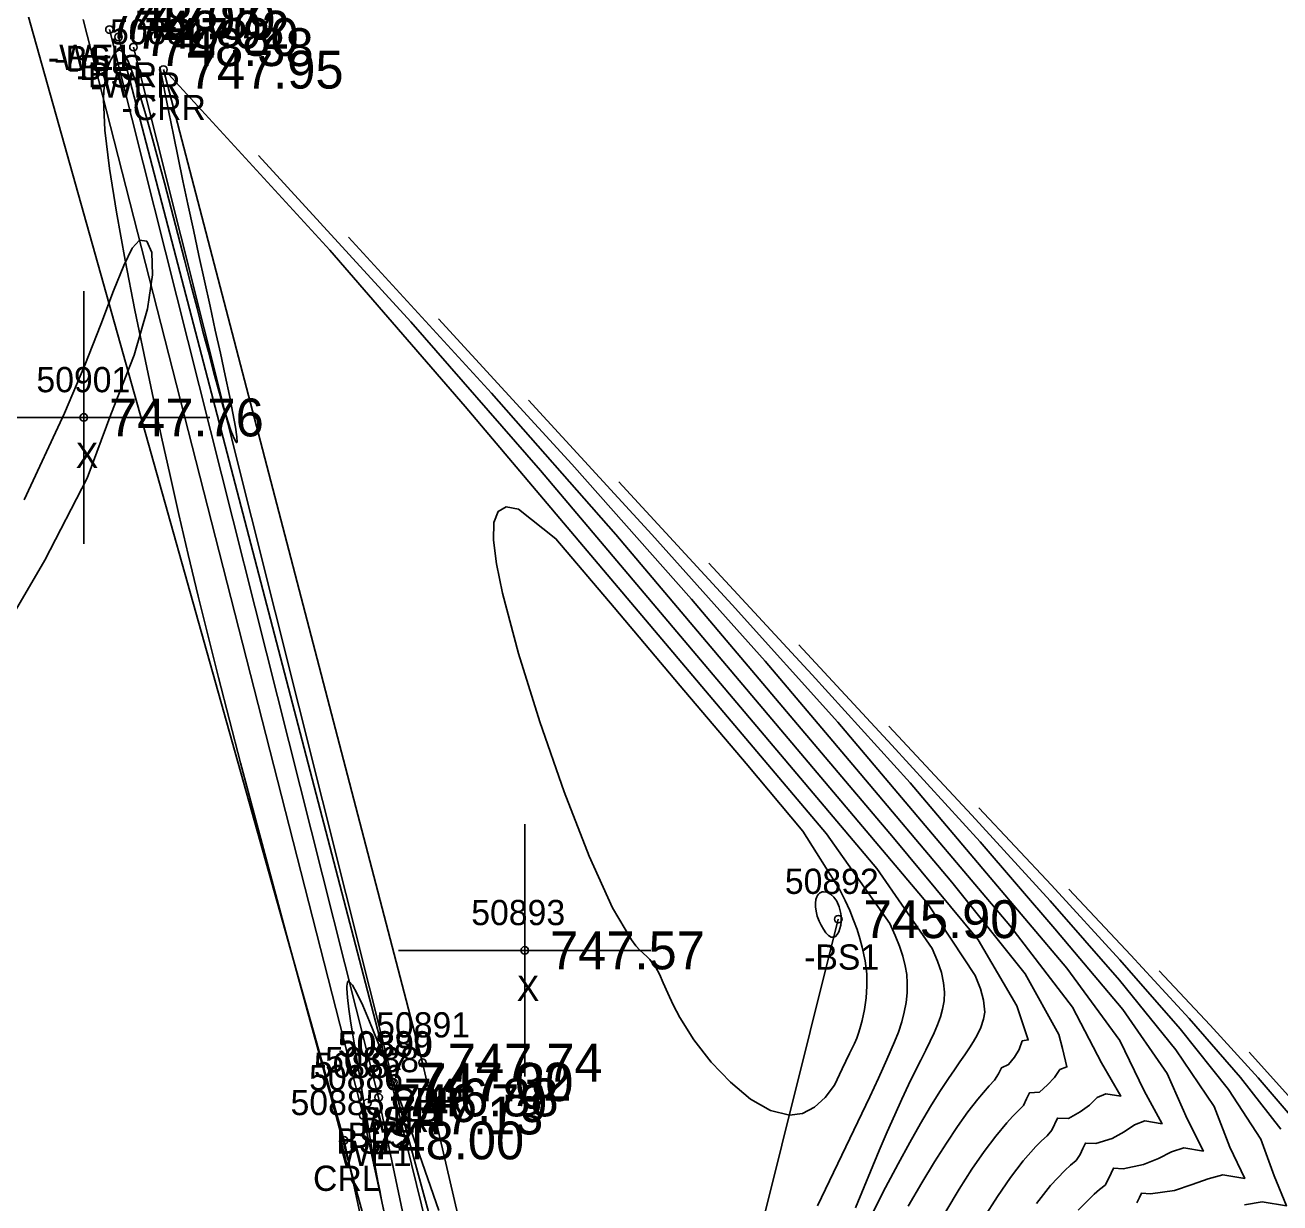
# Model space of a CAD drawing. Extents: x 1378535 to 1380697, y 997729 to 1000024.
# Drawn here: x 1379049.11 to 1379098.81, y 999633.18 to 999679.84 of the extents above; entities that cross this region are included whole.
import ezdxf

# ---------------------------------------------------------------- set-up
doc = ezdxf.new("R2010")
doc.units = 0
for name, color, linetype in [('RD_DTM_BkLn1', 7, 'Continuous'), ('RD_DTM_BkLn2', 7, 'Continuous'), ('RD_DTM_BkLn_txCode', 7, 'Continuous'), ('RD_DTM_Major1', 7, 'Continuous'), ('RD_DTM_Minor1', 7, 'Continuous'), ('RD_EX_H2O', 7, 'Continuous'), ('RD_EX_H2O_txCode', 7, 'Continuous'), ('RD_EX_Misc', 7, 'Continuous'), ('RD_EX_Misc_txCode', 7, 'Continuous'), ('RD_EX_TX_H2O_ELEV', 7, 'Continuous'), ('RD_EX_TX_Misc_ELEV', 7, 'Continuous'), ('RD_SMD_Locator', 7, 'Continuous')]:
    doc.layers.add(name, color=color, linetype=linetype)

msp = doc.modelspace()

# ---------------------------------------------------------------- linework, layer by layer
at = {"layer": 'RD_DTM_BkLn1'}
msp.add_lwpolyline([(1379053.938, 999596.673), (1379067.751, 999615.284), (1379063.109, 999637.36), (1379052.449, 999679.661)], dxfattribs=at)
at = {"layer": 'RD_DTM_BkLn2'}
for points in [[(1379054.714, 999596.847), (1379069.401, 999614.416), (1379063.612, 999637.987), (1379052.806, 999679.37)], [(1379071.515, 999574.573), (1379100.033, 999526.783), (1379077.877, 999580.381), (1379073.528, 999613.162), (1379081.321, 999644.423)]]:
    msp.add_lwpolyline(points, dxfattribs=at)
at = {"layer": 'RD_DTM_Major1'}
for points in [[(1379081.685, 999630.789), (1379083.192, 999633.794), (1379083.689, 999634.735), (1379084.151, 999635.579), (1379084.581, 999636.333), (1379084.979, 999637.003), (1379085.348, 999637.596), (1379085.689, 999638.117), (1379085.921, 999638.457), (1379086.137, 999638.768), (1379086.337, 999639.054), (1379086.519, 999639.322), (1379086.681, 999639.576), (1379086.822, 999639.822), (1379086.969, 999640.136), (1379087.067, 999640.462), (1379087.119, 999640.737), (1379087.072, 999641.208), (1379086.957, 999641.661), (1379086.748, 999642.187), (1379084.867, 999645.037), (1379072.502, 999659.664), (1379067.58, 999665.263), (1379061.918, 999671.44)], [(1379090.823, 999632.894), (1379091.453, 999633.532), (1379091.668, 999633.714), (1379091.887, 999633.881), (1379092.019, 999634.131), (1379092.126, 999634.358), (1379092.222, 999634.559), (1379092.608, 999634.538), (1379093.41, 999634.699), (1379094.004, 999634.945), (1379094.519, 999635.203), (1379095.009, 999635.364), (1379095.784, 999635.236), (1379095.137, 999636.508), (1379094.345, 999638.311), (1379092.586, 999640.839), (1379089.897, 999644.042), (1379086.944, 999647.487), (1379083.446, 999651.319), (1379079.755, 999655.295)], [(1379099.157, 999637.418), (1379097.593, 999639.15)]]:
    msp.add_lwpolyline(points, dxfattribs=at)
at = {"layer": 'RD_DTM_Minor1'}
for points in [[(1379054.438, 999678.188), (1379054.8, 999676.391), (1379054.983, 999675.488), (1379055.169, 999674.58), (1379055.359, 999673.666), (1379055.554, 999672.743), (1379055.772, 999671.726), (1379055.993, 999670.708), (1379056.432, 999668.711), (1379056.642, 999667.755), (1379056.841, 999666.841), (1379057.03, 999665.96), (1379057.197, 999665.162), (1379057.335, 999664.473), (1379057.437, 999663.919), (1379057.496, 999663.527), (1379057.506, 999663.323), (1379057.478, 999663.304), (1379057.425, 999663.386), (1379057.351, 999663.552), (1379057.261, 999663.788), (1379057.161, 999664.077), (1379057.055, 999664.403), (1379057.006, 999664.562), (1379056.957, 999664.725), (1379056.857, 999665.07), (1379056.752, 999665.441), (1379056.568, 999666.122), (1379056.365, 999666.893), (1379056.255, 999667.314), (1379056.139, 999667.76), (1379055.916, 999668.628), (1379055.675, 999669.561), (1379055.422, 999670.543), (1379055.16, 999671.554), (1379054.892, 999672.578), (1379054.624, 999673.597), (1379054.367, 999674.559), (1379054.116, 999675.476), (1379053.876, 999676.326), (1379053.65, 999677.085), (1379053.441, 999677.731), (1379053.255, 999678.24), (1379053.199, 999678.373), (1379053.146, 999678.49), (1379053.096, 999678.589), (1379053.048, 999678.672), (1379053.002, 999678.739), (1379052.959, 999678.789), (1379052.911, 999678.827), (1379052.864, 999678.845), (1379052.819, 999678.844), (1379052.774, 999678.825), (1379052.728, 999678.79), (1379052.681, 999678.741), (1379052.649, 999678.703), (1379052.616, 999678.658), (1379052.583, 999678.608), (1379052.549, 999678.551), (1379052.515, 999678.488), (1379052.482, 999678.418), (1379052.416, 999678.254), (1379052.355, 999678.058), (1379052.302, 999677.827), (1379052.259, 999677.558), (1379052.229, 999677.248), (1379052.215, 999676.895), (1379052.27, 999675.677), (1379052.447, 999674.166), (1379052.721, 999672.429), (1379053.066, 999670.533), (1379053.459, 999668.546), (1379053.875, 999666.534), (1379054.193, 999665.022), (1379054.516, 999663.518), (1379054.849, 999662.003), (1379055.197, 999660.46), (1379055.567, 999658.872), (1379055.963, 999657.221), (1379056.768, 999653.993), (1379057.643, 999650.614), (1379058.547, 999647.209), (1379059.439, 999643.903), (1379060.28, 999640.818), (1379061.028, 999638.08), (1379061.053, 999637.989), (1379061.078, 999637.899), (1379061.102, 999637.81), (1379061.126, 999637.721), (1379061.174, 999637.546), (1379061.301, 999637.079), (1379061.426, 999636.622), (1379061.55, 999636.167), (1379061.675, 999635.71), (1379061.802, 999635.244), (1379061.934, 999634.764), (1379062.608, 999632.31)], [(1379080.5, 999633.069), (1379081.934, 999636.06), (1379082.565, 999637.381), (1379082.742, 999637.75), (1379082.915, 999638.12), (1379083.079, 999638.501), (1379083.238, 999638.868), (1379083.542, 999639.565), (1379083.711, 999639.95), (1379083.834, 999640.35), (1379083.933, 999640.739), (1379084.005, 999641.121), (1379084.047, 999641.503), (1379084.053, 999641.891), (1379084.029, 999642.228), (1379083.973, 999642.579), (1379083.881, 999642.952), (1379083.75, 999643.35), (1379083.577, 999643.78), (1379083.356, 999644.247), (1379080.853, 999647.803), (1379076.354, 999653.125), (1379066.537, 999664.738), (1379061.174, 999670.925), (1379054.783, 999677.898)], [(1379081.998, 999632.987), (1379082.941, 999635.258), (1379083.258, 999635.995), (1379083.558, 999636.671), (1379083.841, 999637.29), (1379084.107, 999637.857), (1379084.356, 999638.373), (1379084.588, 999638.843), (1379084.782, 999639.228), (1379084.959, 999639.584), (1379085.117, 999639.919), (1379085.254, 999640.238), (1379085.366, 999640.548), (1379085.451, 999640.855), (1379085.509, 999641.186), (1379085.525, 999641.532), (1379085.493, 999641.903), (1379085.405, 999642.308), (1379085.254, 999642.757), (1379085.034, 999643.263), (1379082.851, 999646.431), (1379069.523, 999662.197), (1379064.383, 999668.088), (1379058.351, 999674.669)], [(1379049.069, 999661.033), (1379050.664, 999664.463), (1379051.469, 999666.366), (1379052.107, 999667.987), (1379052.611, 999669.311), (1379053.014, 999670.32), (1379053.347, 999670.998), (1379053.643, 999671.327), (1379053.924, 999671.285), (1379054.122, 999670.832), (1379054.158, 999669.945), (1379053.953, 999668.596), (1379053.43, 999666.762), (1379052.509, 999664.417), (1379051.564, 999661.896), (1379049.884, 999658.644), (1379047.885, 999655.224)], [(1379084.092, 999633.055), (1379084.628, 999633.982), (1379085.13, 999634.814), (1379085.6, 999635.555), (1379086.041, 999636.211), (1379086.456, 999636.788), (1379086.847, 999637.289), (1379087.077, 999637.563), (1379087.297, 999637.815), (1379087.508, 999638.048), (1379087.667, 999638.292), (1379087.784, 999638.539), (1379088.068, 999638.668), (1379088.303, 999638.961), (1379088.488, 999639.265), (1379088.605, 999639.599), (1379088.842, 999639.639), (1379088.574, 999640.441), (1379088.392, 999640.99), (1379086.86, 999643.599), (1379083.501, 999647.644), (1379079.562, 999652.303), (1379075.504, 999657.103), (1379070.758, 999662.448), (1379065.486, 999668.211)], [(1379085.582, 999632.837), (1379086.112, 999633.725), (1379086.616, 999634.518), (1379087.095, 999635.22), (1379087.555, 999635.833), (1379087.999, 999636.361), (1379088.226, 999636.606), (1379088.45, 999636.83), (1379088.658, 999637.044), (1379088.779, 999637.301), (1379088.889, 999637.538), (1379089.285, 999637.575), (1379089.612, 999637.86), (1379089.891, 999638.148), (1379090.098, 999638.465), (1379090.374, 999638.571), (1379090.205, 999639.294), (1379090.059, 999639.858), (1379088.729, 999642.259), (1379085.824, 999645.885), (1379082.181, 999650.197), (1379078.417, 999654.65), (1379073.935, 999659.658), (1379069.053, 999664.982)], [(1379087.089, 999632.586), (1379087.621, 999633.438), (1379088.138, 999634.194), (1379088.644, 999634.854), (1379089.145, 999635.416), (1379089.37, 999635.637), (1379089.595, 999635.841), (1379089.774, 999636.068), (1379089.998, 999636.542), (1379090.446, 999636.524), (1379090.898, 999636.785), (1379091.277, 999637.058), (1379091.581, 999637.358), (1379091.914, 999637.503), (1379092.506, 999637.405), (1379091.743, 999638.737), (1379090.603, 999640.935), (1379088.114, 999644.169), (1379084.767, 999648.128), (1379081.299, 999652.231), (1379077.11, 999656.875), (1379072.62, 999661.753)], [(1379073.129, 999643.607), (1379072.372, 999644.877), (1379071.453, 999646.924), (1379070.464, 999649.469), (1379069.501, 999652.238), (1379068.656, 999654.951), (1379068.023, 999657.333), (1379067.782, 999658.501), (1379067.663, 999659.437), (1379067.679, 999660.132), (1379067.84, 999660.575), (1379068.16, 999660.757), (1379068.648, 999660.666), (1379070.134, 999659.492), (1379072.439, 999656.764), (1379075.057, 999653.669), (1379077.665, 999650.584), (1379079.921, 999647.914), (1379081.383, 999645.581), (1379081.589, 999645.161), (1379081.771, 999644.76), (1379081.929, 999644.377), (1379082.065, 999644.009), (1379082.179, 999643.658), (1379082.272, 999643.32), (1379082.385, 999642.772), (1379082.445, 999642.257), (1379082.457, 999641.768), (1379082.426, 999641.301), (1379082.36, 999640.85), (1379082.263, 999640.408), (1379082.199, 999640.173), (1379082.129, 999639.94), (1379082.053, 999639.708), (1379081.961, 999639.5), (1379081.767, 999639.095), (1379081.479, 999638.489), (1379081.171, 999637.849), (1379080.797, 999637.359), (1379080.376, 999636.975), (1379079.906, 999636.729), (1379079.384, 999636.654), (1379078.637, 999636.839), (1379077.843, 999637.296), (1379077.044, 999637.96), (1379076.281, 999638.764), (1379075.598, 999639.641), (1379075.037, 999640.526), (1379074.776, 999641.024), (1379074.562, 999641.486), (1379074.385, 999641.898), (1379074.233, 999642.244), (1379074.097, 999642.508), (1379073.966, 999642.677), (1379073.851, 999642.824), (1379073.731, 999642.943), (1379073.602, 999643.057), (1379073.461, 999643.19), (1379073.304, 999643.365), (1379073.129, 999643.607)], [(1379089.177, 999633.158), (1379089.732, 999633.871), (1379090.294, 999634.472), (1379090.515, 999634.674), (1379090.739, 999634.859), (1379090.895, 999635.097), (1379091.008, 999635.337), (1379091.111, 999635.55), (1379091.528, 999635.531), (1379092.163, 999635.735), (1379092.648, 999635.994), (1379093.055, 999636.274), (1379093.46, 999636.434), (1379094.144, 999636.321), (1379093.437, 999637.623), (1379092.476, 999639.622), (1379090.376, 999642.484), (1379087.337, 999646.079), (1379084.165, 999649.83), (1379080.281, 999654.096), (1379076.188, 999658.524)], [(1379093.151, 999633.182), (1379093.248, 999633.391), (1379093.336, 999633.573), (1379093.689, 999633.546), (1379094.638, 999633.677), (1379095.344, 999633.908), (1379095.97, 999634.143), (1379096.553, 999634.295), (1379097.421, 999634.152), (1379096.837, 999635.388), (1379096.204, 999636.996), (1379094.687, 999639.243), (1379092.455, 999642.007), (1379089.711, 999645.143), (1379086.605, 999648.541), (1379083.323, 999652.066)], [(1379097.409, 999633.11), (1379098.109, 999633.224), (1379099.075, 999633.065), (1379098.591, 999634.252), (1379098.059, 999635.708), (1379096.78, 999637.672), (1379094.864, 999640.078), (1379092.471, 999642.814), (1379089.76, 999645.77), (1379086.89, 999648.837)], [(1379081.142, 999643.704), (1379081.038, 999643.712), (1379080.932, 999643.776), (1379080.828, 999643.884), (1379080.729, 999644.024), (1379080.639, 999644.183), (1379080.563, 999644.347), (1379080.489, 999644.547), (1379080.44, 999644.734), (1379080.415, 999644.906), (1379080.412, 999645.061), (1379080.429, 999645.197), (1379080.466, 999645.31), (1379080.497, 999645.367), (1379080.535, 999645.415), (1379080.577, 999645.454), (1379080.625, 999645.482), (1379080.678, 999645.501), (1379080.734, 999645.509), (1379080.868, 999645.489), (1379081.007, 999645.419), (1379081.143, 999645.299), (1379081.264, 999645.13), (1379081.359, 999644.911), (1379081.42, 999644.645), (1379081.43, 999644.543), (1379081.434, 999644.49), (1379081.435, 999644.435), (1379081.435, 999644.379), (1379081.434, 999644.321), (1379081.415, 999644.187), (1379081.381, 999644.05), (1379081.335, 999643.922), (1379081.278, 999643.814), (1379081.213, 999643.737), (1379081.142, 999643.704)], [(1379098.857, 999636.099), (1379097.25, 999638.153), (1379095.221, 999640.483), (1379092.91, 999642.999), (1379090.458, 999645.608)], [(1379065.5, 999632.877), (1379064.406, 999636.036), (1379064.229, 999636.524), (1379064.057, 999636.994), (1379063.89, 999637.444), (1379063.729, 999637.875), (1379063.423, 999638.68), (1379063.068, 999639.59), (1379062.753, 999640.369), (1379062.48, 999641.006), (1379062.253, 999641.491), (1379062.076, 999641.812), (1379061.95, 999641.958), (1379061.918, 999641.966), (1379061.893, 999641.95), (1379061.875, 999641.912), (1379061.863, 999641.853), (1379061.856, 999641.774), (1379061.855, 999641.677), (1379061.878, 999641.321), (1379061.933, 999640.855), (1379062.013, 999640.301), (1379062.111, 999639.68), (1379062.222, 999639.013), (1379062.338, 999638.324), (1379062.446, 999637.679), (1379062.555, 999637.031), (1379062.665, 999636.38), (1379062.777, 999635.725), (1379062.894, 999635.064), (1379063.016, 999634.396), (1379063.083, 999634.038), (1379063.154, 999633.675), (1379063.227, 999633.304), (1379063.305, 999632.924)], [(1379099.618, 999636.202), (1379097.957, 999638.135), (1379096.052, 999640.219), (1379094.025, 999642.379)]]:
    msp.add_lwpolyline(points, dxfattribs=at)
at = {"layer": 'RD_EX_H2O'}
for points in [[(1379051.254, 999597.017), (1379066.014, 999615.961), (1379061.74, 999635.659), (1379048.556, 999682.624)], [(1379053.075, 999597.435), (1379067.075, 999615.512), (1379062.499, 999636.645), (1379051.404, 999680.068)], [(1379054.916, 999595.95), (1379070.101, 999614.411), (1379063.691, 999637.963), (1379053.4, 999678.968)], [(1379057.364, 999595.116), (1379070.673, 999613.686), (1379064.849, 999638.737), (1379054.587, 999678.076)]]:
    msp.add_lwpolyline(points, dxfattribs=at)
at = {"layer": 'RD_EX_Misc'}
for p, q in [((1379051.428, 999659.297), (1379051.428, 999669.297)), ((1379046.428, 999664.297), (1379056.428, 999664.297)), ((1379068.899, 999638.186), (1379068.899, 999648.186)), ((1379063.899, 999643.186), (1379073.899, 999643.186))]:
    msp.add_line(p, q, dxfattribs=at)
at = {"layer": 'RD_SMD_Locator'}
for centre in [(1379052.449, 999679.661), (1379052.806, 999679.37), (1379053.4, 999678.968), (1379054.587, 999678.076), (1379051.428, 999664.297), (1379081.321, 999644.423), (1379068.899, 999643.186), (1379064.849, 999638.737), (1379063.612, 999637.987), (1379063.691, 999637.963), (1379063.109, 999637.36), (1379062.664, 999637.136), (1379062.499, 999636.645), (1379061.74, 999635.659)]:
    msp.add_circle(centre, 0.15, dxfattribs=at)

# ---------------------------------------------------------------- texts
at = {"layer": 'RD_DTM_BkLn_txCode'}
for s, p in [('-BSL', (1379050.26, 999678.022)), ('-BLS', (1379050.811, 999677.661)), ('-BSR', (1379051.145, 999677.37)), ('50892', (1379079.203, 999645.423)), ('-BS1', (1379079.967, 999642.423)), ('50889', (1379061.494, 999638.987)), ('50887', (1379060.546, 999638.136)), ('50888', (1379060.991, 999638.36)), ('BSR', (1379062.36, 999635.987)), ('BSL', (1379061.436, 999635.136)), ('BLS', (1379061.881, 999635.36))]:
    msp.add_text(s, height=1, dxfattribs=at).set_placement(p)
at = {"layer": 'RD_EX_H2O_txCode'}
for s, p in [('50894', (1379052.469, 999679.076)), ('-WE1', (1379050.01, 999678.068)), ('-WER', (1379051.699, 999676.968)), ('-CRR', (1379052.926, 999676.076)), ('50891', (1379063.014, 999639.737)), ('50890', (1379061.534, 999638.963)), ('50886', (1379060.357, 999637.645)), ('50885', (1379059.622, 999636.659)), ('CRR', (1379063.597, 999636.737)), ('WER', (1379062.4, 999635.963)), ('WE1', (1379061.515, 999634.645)), ('CRL', (1379060.512, 999633.659))]:
    msp.add_text(s, height=1, dxfattribs=at).set_placement(p)
at = {"layer": 'RD_EX_Misc_txCode'}
for s, p in [('50901', (1379049.554, 999665.297)), ('X', (1379051.113, 999662.297)), ('50893', (1379066.781, 999644.186)), ('X', (1379068.584, 999641.186))]:
    msp.add_text(s, height=1, dxfattribs=at).set_placement(p)
at = {"layer": 'RD_EX_TX_H2O_ELEV'}
for s, p in [('748.07', (1379052.404, 999679.318)), ('748.38', (1379054.4, 999678.218)), ('747.95', (1379055.587, 999677.326)), ('747.74', (1379065.849, 999637.987)), ('747.30', (1379064.691, 999637.213)), ('747.13', (1379063.499, 999635.895)), ('748.00', (1379062.74, 999634.909))]:
    msp.add_text(s, height=1.5, dxfattribs=at).set_placement(p)
at = {"layer": 'RD_EX_TX_Misc_ELEV'}
for s, p in [('747.89', (1379052.898, 999679.272)), ('748.02', (1379053.449, 999678.911)), ('747.80', (1379053.806, 999678.62)), ('747.76', (1379052.428, 999663.547)), ('745.90', (1379082.321, 999643.673)), ('747.57', (1379069.899, 999642.436)), ('747.02', (1379064.612, 999637.237)), ('746.88', (1379064.109, 999636.61)), ('746.79', (1379063.664, 999636.386))]:
    msp.add_text(s, height=1.5, dxfattribs=at).set_placement(p)

doc.saveas('drawing.dxf')
